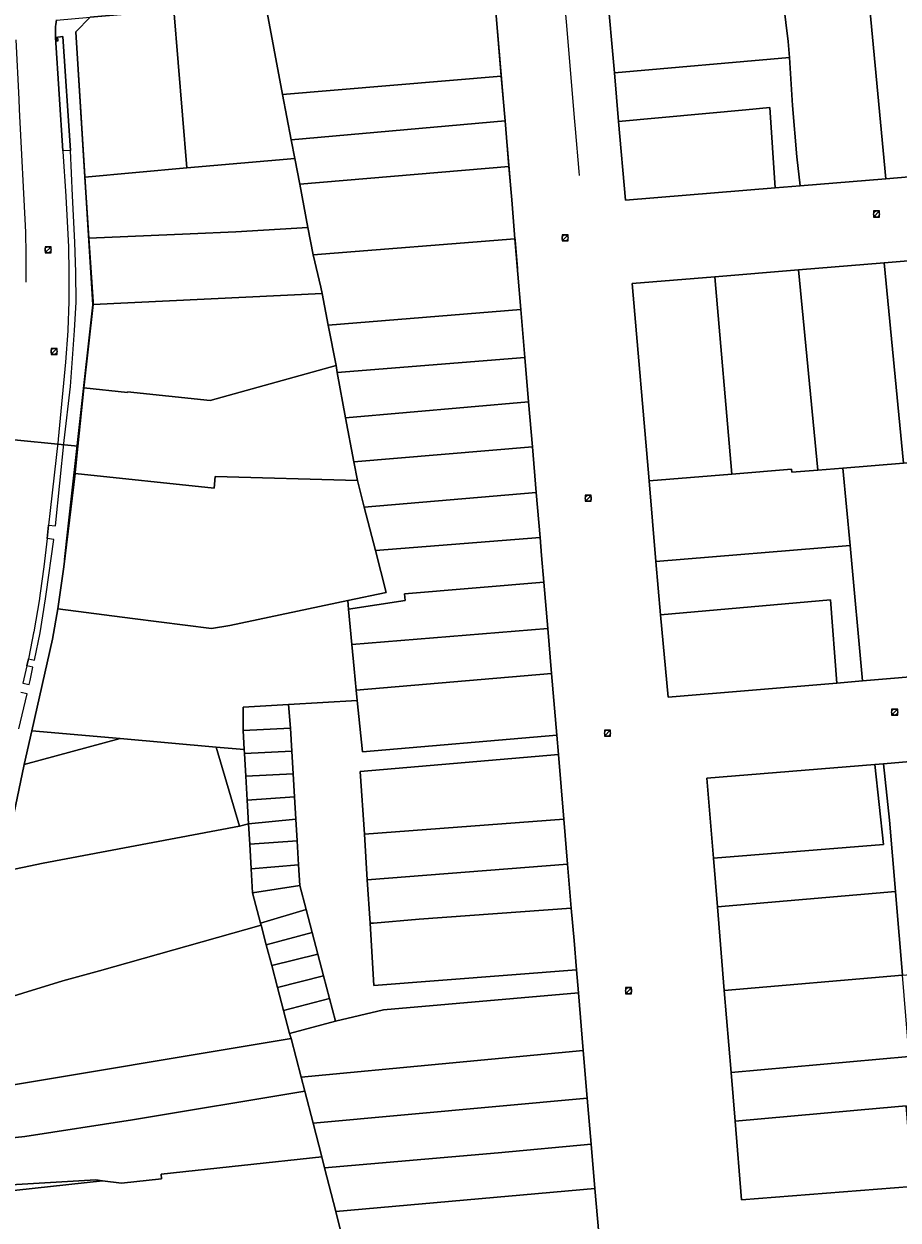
# Model space of a CAD drawing. Header units: metres. Extents: x 163628 to 167676, y 402708 to 405373.
# Tile 260 of 656: x 165937 to 166052, y 403782 to 403940. Entities that reach past the tile are written whole.
import ezdxf
from ezdxf.enums import TextEntityAlignment as Align

# ---------------------------------------------------------------- set-up
doc = ezdxf.new("R2010")
doc.units = ezdxf.units.M
doc.layers.get('0').update_dxf_attribs({"lineweight": 25})
for name, color, linetype, lineweight in [('X-CA190022.004-UO-BGT_Ondergrond$0$GE_314_WGDRijbaanLokaleweg_Vlak_GEM', 253, 'Continuous', 9), ('X-CA190022.004-UO-BGT_Ondergrond$0$GE_317_WGDVoetpad_Vlak_GEM', 253, 'Continuous', 9), ('X-CA190022.004-UO-BGT_Ondergrond$0$GE_366_OWGBerm_groenvoorziening_Vlak_GEM', 253, 'Continuous', 9), ('X-CA190022.004-UO-BGT_Ondergrond$0$GE_401_OTDErf_Vlak_GEM', 253, 'Continuous', 9), ('X-CA190022.004-UO-BGT_Ondergrond$0$GE_886_PutKolk_Punt_GEM', 253, 'Continuous', 9), ('X-CA190022.004-UO-KAD_Percelen$0$B-WE-KG-GRENS_PERCEEL-GV', 150, 'Continuous', 9), ('X-CA190022.004-UO-WHM_Riolering gemeente_NLCS$0$B-WE-RI-PUT-S', 214, 'Continuous', 15)]:
    doc.layers.add(name, color=color, linetype=linetype, lineweight=lineweight)
doc.styles.add('X-CA190022.004-UO-BGT_Ondergrond$0$NLCS-ISO', font='NLCS-ISO.ttf')

# ---------------------------------------------------------------- blocks, each defined once
blk = doc.blocks.new('X-CA190022.004-UO-BGT_Ondergrond$0$SRI-KOLK-SO')
at = {"color": 0, "linetype": 'ByBlock', "lineweight": 18}
blk.add_lwpolyline([(-1.125, -1.125), (1.125, -1.125), (1.125, 1.125), (-1.125, 1.125)], close=True, dxfattribs=at)
at = {"color": 0, "linetype": 'ByBlock', "lineweight": 18, "style": 'X-CA190022.004-UO-BGT_Ondergrond$0$NLCS-ISO'}
blk.add_text('k', height=1.5, dxfattribs=at).set_placement((0, 0), align=Align.MIDDLE_CENTER)
blk = doc.blocks.new('X-CA190022.004-UO-BGT_Ondergrond$0$IMGEOKolk')
at = {"xscale": 5, "yscale": 5, "zscale": 5}
blk.add_blockref('X-CA190022.004-UO-BGT_Ondergrond$0$SRI-KOLK-SO', (0, 0), dxfattribs=at)
blk = doc.blocks.new('X-CA190022.004-UO-WHM_Riolering gemeente_NLCS$0$B-SRI-PUT_BETON-SO')
blk.add_line((-1.41, -1.41), (1.41, 1.41))
at = {"lineweight": -3, "flags": 128}
blk.add_lwpolyline([(2, -2), (2, 2), (-2, 2), (-2, -2)], close=True, dxfattribs=at)
at = {"lineweight": -3}
blk.add_circle((0, 0), 2, dxfattribs=at)

msp = doc.modelspace()

# ---------------------------------------------------------------- linework, layer by layer
at = {"layer": 'X-CA190022.004-UO-BGT_Ondergrond$0$GE_314_WGDRijbaanLokaleweg_Vlak_GEM', "flags": 128}
for points in [[(166004.648, 403983.784), (166006.129, 403967.219), (166007.794, 403947.587), (166008.388, 403940.602), (166009.511, 403927.389), (166009.594, 403926.417), (166010.071, 403920.806), (166010.119, 403920.242)], [(165940.87, 403939.667), (165940.871, 403938.504), (165941.826, 403923.518), (165941.831, 403923.434), (165942.207, 403917.534), (165942.211, 403917.469), (165942.42, 403914.186), (165942.573, 403910.806), (165942.64, 403907.423), (165942.611, 403903.571), (165942.473, 403899.78), (165942.471, 403899.721), (165942.195, 403895.58), (165941.214, 403885.376), (165941.204, 403885.284), (165940.689, 403880.625), (165940.164, 403875.926), (165939.95, 403874.01), (165939.75, 403872.221), (165939.331, 403868.471), (165938.841, 403864.993), (165938.753, 403864.364), (165938.737, 403864.251), (165937.987, 403859.897), (165937.964, 403859.762), (165937.319, 403856.548), (165937.266, 403856.317), (165937.06, 403855.409), (165936.534, 403853.098)], [(165936.965, 403906.143), (165936.963, 403909.865), (165936.92, 403912.765), (165936.104, 403929.014), (165936.037, 403930.362), (165935.662, 403938.22)]]:
    msp.add_lwpolyline(points, dxfattribs=at)
at = {"layer": 'X-CA190022.004-UO-BGT_Ondergrond$0$GE_314_WGDRijbaanLokaleweg_Vlak_GEM'}
msp.add_arc((165946.504, 403939.607), 5.635, 167.41757, 179.385, dxfattribs=at)
at = {"layer": 'X-CA190022.004-UO-BGT_Ondergrond$0$GE_317_WGDVoetpad_Vlak_GEM', "flags": 128}
for points in [[(165941.005, 403940.834), (165945.46, 403941.22), (165943.54, 403939.28), (165945.8, 403903.13), (165942.509, 403873.486), (165942.06, 403869.446)], [(165936.534, 403853.098), (165937.374, 403852.909), (165937.504, 403853.468), (165937.879, 403855.235), (165937.06, 403855.409), (165937.266, 403856.317), (165938.071, 403856.145), (165938.836, 403859.751), (165939.543, 403864.253), (165939.631, 403864.883), (165940.641, 403872.124), (165939.75, 403872.221), (165939.95, 403874.01), (165940.874, 403873.91), (165942.016, 403885.194), (165942.824, 403892.353), (165943.371, 403899.747), (165943.597, 403903.511), (165943.544, 403907.426), (165943.437, 403911.43), (165943.087, 403917.59), (165942.834, 403923.582), (165941.842, 403938.649), (165940.871, 403938.504), (165940.87, 403939.667)], [(165936.007, 403847.042), (165937.092, 403851.698), (165936.258, 403851.885)]]:
    msp.add_lwpolyline(points, dxfattribs=at)
at = {"layer": 'X-CA190022.004-UO-BGT_Ondergrond$0$GE_317_WGDVoetpad_Vlak_GEM', "extrusion": (0, 0, -1)}
msp.add_arc((-165946.504, 403939.607), 5.635, 0.615, 12.58243, dxfattribs=at)
at = {"layer": 'X-CA190022.004-UO-BGT_Ondergrond$0$GE_366_OWGBerm_groenvoorziening_Vlak_GEM', "flags": 128}
msp.add_lwpolyline([(165941.842, 403938.649), (165942.834, 403923.582), (165941.826, 403923.518), (165940.871, 403938.504), (165941.842, 403938.649)], dxfattribs=at)
at = {"layer": 'X-CA190022.004-UO-BGT_Ondergrond$0$GE_401_OTDErf_Vlak_GEM', "flags": 128}
msp.add_lwpolyline([(165942.06, 403869.446), (165942.509, 403873.486), (165945.8, 403903.13), (165943.54, 403939.28), (165945.46, 403941.22), (165998.77, 403945.84), (165999.1, 403941.918), (166001.248, 403916.406), (166001.592, 403912.321), (166001.642, 403911.723), (166001.96, 403907.949)], dxfattribs=at)
at = {"layer": 'X-CA190022.004-UO-KAD_Percelen$0$B-WE-KG-GRENS_PERCEEL-GV', "flags": 128}
for points in [[(166014.396, 403945.134), (166012.071, 403969.535), (166023.178, 403970.428), (166034.237, 403971.316), (166045.337, 403972.208), (166056.382, 403973.096), (166080.115, 403975.003), (166081.22, 403961.582), (166082.006, 403952.029), (166082.763, 403942.831), (166084.427, 403922.625), (166073.927, 403921.756), (166062.029, 403920.77), (166050.703, 403919.832), (166039.369, 403918.893), (166036.058, 403918.619), (166016.244, 403916.978), (166015.338, 403927.413), (166014.78, 403933.839), (166013.804, 403945.074)], [(166037.926, 403935.878), (166037.79, 403938), (166036.896, 403945.224), (166036.752, 403946.988), (166036.423, 403946.96), (166025.224, 403946.032), (166024.16, 403945.8), (166019.17, 403945.38), (166014.396, 403945.134), (166013.804, 403945.074), (166014.78, 403933.839)], [(166060.223, 403940.902), (166059.112, 403940.807), (166058.671, 403946.939), (166048.238, 403946.117), (166050.703, 403919.832), (166062.029, 403920.77)], [(165968.582, 403943.225), (165970.904, 403930.98), (165999.819, 403933.388), (165998.777, 403945.766)], [(166037.926, 403935.878), (166038.344, 403929.501), (166038.937, 403922.717), (166039.369, 403918.893), (166050.703, 403919.832), (166048.238, 403946.117), (166047.548, 403946.063), (166036.896, 403945.224), (166037.79, 403938)], [(165968.582, 403943.225), (165956.521, 403942.18), (165958.223, 403921.255), (165972.506, 403922.531), (165972.044, 403924.967), (165970.904, 403930.98)], [(165956.521, 403942.18), (165945.46, 403941.22), (165943.54, 403939.28), (165944.741, 403920.052), (165958.223, 403921.255)], [(166039.369, 403918.893), (166038.937, 403922.717), (166038.344, 403929.501), (166037.926, 403935.878), (166014.78, 403933.839), (166015.338, 403927.413), (166032.171, 403928.961), (166035.348, 403929.239), (166036.058, 403918.619)], [(165999.819, 403933.388), (165970.904, 403930.98), (165972.044, 403924.967), (166000.317, 403927.479)], [(166015.338, 403927.413), (166016.244, 403916.978), (166036.058, 403918.619), (166035.348, 403929.239), (166032.171, 403928.961)], [(166000.824, 403921.453), (166000.317, 403927.479), (165972.044, 403924.967), (165972.506, 403922.531), (165973.156, 403919.105)], [(165945.246, 403911.971), (165958.665, 403912.544), (165964.7, 403912.828), (165974.241, 403913.385), (165973.156, 403919.105), (165972.506, 403922.531), (165958.223, 403921.255), (165944.741, 403920.052)], [(165974.925, 403909.778), (166001.63, 403911.877), (166001.197, 403917.052), (166000.824, 403921.453), (165973.156, 403919.105), (165974.241, 403913.385)], [(165945.862, 403903.566), (165945.821, 403903.178), (165976.116, 403904.666), (165975.96, 403905.494), (165974.925, 403909.778), (165974.241, 403913.385), (165964.7, 403912.828), (165958.665, 403912.544), (165945.246, 403911.971)], [(165976.909, 403900.468), (166002.418, 403902.514), (166001.63, 403911.877), (165974.925, 403909.778), (165975.96, 403905.494), (165976.116, 403904.666)], [(166019.362, 403879.885), (166017.123, 403905.952), (166028.085, 403906.856), (166039.139, 403907.767), (166050.475, 403908.702), (166062.151, 403909.665), (166085.453, 403911.586), (166086.76, 403896.57), (166087.601, 403886.899), (166088.463, 403877), (166090.146, 403857.401), (166090.182, 403856.978), (166079.071, 403856.03), (166067.961, 403855.101), (166057.607, 403854.235), (166047.6, 403853.399), (166044.195, 403853.114), (166021.89, 403851.25), (166020.886, 403862.146), (166020.28, 403869.201)], [(166050.475, 403908.702), (166039.139, 403907.767), (166041.678, 403881.296), (166045.002, 403881.559), (166053.034, 403882.194)], [(166063.52, 403894.494), (166062.151, 403909.665), (166050.475, 403908.702), (166053.034, 403882.194), (166055.265, 403882.371), (166062.853, 403882.971), (166064.548, 403883.105), (166064.382, 403884.942)], [(166030.321, 403880.761), (166028.085, 403906.856), (166017.123, 403905.952), (166019.362, 403879.885)], [(166041.678, 403881.296), (166039.139, 403907.767), (166028.085, 403906.856), (166030.321, 403880.761), (166038.208, 403881.391), (166038.27, 403881.026)], [(165945.821, 403903.178), (165944.596, 403892.192), (165950.363, 403891.572), (165950.368, 403891.622), (165961.317, 403890.504), (165978.003, 403895.126), (165976.909, 403900.468), (165976.116, 403904.666)], [(165978.003, 403895.126), (165978.095, 403894.191), (166002.949, 403896.205), (166002.418, 403902.514), (165976.909, 403900.468)], [(165979.224, 403888.221), (166003.444, 403890.324), (166002.949, 403896.205), (165978.095, 403894.191)], [(165943.828, 403884.449), (165943.455, 403880.939), (165943.443, 403880.84), (165961.83, 403878.877), (165961.995, 403880.437), (165980.791, 403879.929), (165980.325, 403882.393), (165979.224, 403888.221), (165978.095, 403894.191), (165978.003, 403895.126), (165961.317, 403890.504), (165950.368, 403891.622), (165950.363, 403891.572), (165944.596, 403892.192)], [(165980.325, 403882.393), (166003.945, 403884.374), (166003.444, 403890.324), (165979.224, 403888.221)], [(165980.791, 403879.929), (165981.702, 403876.399), (166004.455, 403878.323), (166003.945, 403884.374), (165980.325, 403882.393)], [(166045.949, 403871.292), (166045.002, 403881.559), (166041.678, 403881.296), (166038.27, 403881.026), (166038.208, 403881.391), (166030.321, 403880.761), (166019.362, 403879.885), (166020.28, 403869.201)], [(166057.607, 403854.235), (166055.265, 403882.371), (166053.034, 403882.194), (166045.002, 403881.559), (166045.949, 403871.292), (166047.6, 403853.399)], [(165980.791, 403879.929), (165961.995, 403880.437), (165961.83, 403878.877), (165943.443, 403880.84), (165941.954, 403868.501), (165941.17, 403862.924), (165951.036, 403861.635), (165961.473, 403860.318), (165963.924, 403860.719), (165979.514, 403864.032), (165984.614, 403865.116), (165983.183, 403870.659), (165981.702, 403876.399)], [(165983.183, 403870.659), (166004.956, 403872.364), (166004.455, 403878.323), (165981.702, 403876.399)], [(166005.455, 403866.445), (166005.153, 403869.99), (166004.956, 403872.364), (165983.183, 403870.659), (165984.614, 403865.116), (165979.514, 403864.032), (165979.621, 403862.904), (165987.124, 403864.039), (165987.001, 403864.939)], [(166047.6, 403853.399), (166045.949, 403871.292), (166020.28, 403869.201), (166020.886, 403862.146), (166043.377, 403864.14), (166044.195, 403853.114)], [(165979.621, 403862.904), (165980.065, 403858.199), (166005.968, 403860.342), (166005.455, 403866.445), (165987.001, 403864.939), (165987.124, 403864.039)], [(166044.195, 403853.114), (166043.377, 403864.14), (166020.886, 403862.146), (166021.89, 403851.25)], [(165965.834, 403844.328), (165965.691, 403846.836), (165965.688, 403849.914), (165971.677, 403850.276), (165980.761, 403850.826), (165980.635, 403852.164), (165980.367, 403855.005), (165980.065, 403858.199), (165979.621, 403862.904), (165979.514, 403864.032), (165963.924, 403860.719), (165961.473, 403860.318), (165951.036, 403861.635), (165941.17, 403862.924), (165940.459, 403858.919), (165937.724, 403846.798), (165949.409, 403845.763), (165962.102, 403844.638)], [(165980.635, 403852.164), (166006.469, 403854.392), (166005.968, 403860.342), (165980.065, 403858.199), (165980.367, 403855.005)], [(165980.761, 403850.826), (165981.462, 403843.998), (166007.156, 403846.239), (166006.469, 403854.392), (165980.635, 403852.164)], [(165965.691, 403846.836), (165971.958, 403847.151), (165971.677, 403850.276), (165965.688, 403849.914)], [(165981.148, 403841.411), (166007.371, 403843.67), (166007.156, 403846.239), (165981.462, 403843.998), (165980.761, 403850.826), (165971.677, 403850.276), (165971.958, 403847.151), (165972.134, 403844.123), (165972.31, 403841.088), (165972.486, 403838.047), (165972.656, 403835.118), (165972.824, 403832.234), (165973.007, 403829.078), (165973.165, 403826.344), (165974.005, 403823.139), (165974.803, 403820.096), (165975.547, 403817.255), (165976.304, 403814.368), (165977.091, 403811.366), (165977.878, 403808.363), (165984.254, 403809.896), (166010.025, 403812.149), (166009.771, 403815.169), (165982.985, 403813.12), (165982.466, 403821.335), (165982.104, 403827.082), (165981.722, 403833.132)], [(165936.716, 403842.33), (165949.409, 403845.763), (165937.724, 403846.798)], [(165965.834, 403844.328), (165965.868, 403843.784), (165972.134, 403844.123), (165971.958, 403847.151), (165965.691, 403846.836)], [(165962.102, 403844.638), (165949.409, 403845.763), (165936.716, 403842.33), (165933.748, 403828.127), (165939.233, 403829.306), (165965.197, 403834.198)], [(165965.197, 403834.198), (165966.407, 403834.493), (165966.224, 403837.635), (165966.042, 403840.78), (165965.868, 403843.784), (165965.834, 403844.328), (165962.102, 403844.638)], [(165965.868, 403843.784), (165966.042, 403840.78), (165972.31, 403841.088), (165972.134, 403844.123)], [(165981.722, 403833.132), (166008.092, 403835.116), (166007.371, 403843.67), (165981.148, 403841.411)], [(166027.88, 403829.94), (166050.363, 403831.747), (166049.247, 403842.349), (166027.01, 403840.52)], [(166051.97, 403825.558), (166051.17, 403834.99), (166050.4, 403842.448), (166049.247, 403842.349), (166050.363, 403831.747), (166027.88, 403829.94), (166028.41, 403823.488)], [(166059.946, 403843.271), (166050.4, 403842.448), (166051.17, 403834.99), (166051.97, 403825.558), (166052.02, 403824.97), (166052.897, 403814.463), (166062.043, 403815.242), (166060.117, 403839.179), (166060.306, 403839.234)], [(165972.486, 403838.047), (165972.31, 403841.088), (165966.042, 403840.78), (165966.224, 403837.635)], [(165972.656, 403835.118), (165972.486, 403838.047), (165966.224, 403837.635), (165966.407, 403834.493)], [(165965.197, 403834.198), (165939.233, 403829.306), (165933.748, 403828.127), (165933.044, 403823.504), (165931.186, 403810.449), (165941.84, 403813.71), (165946.66, 403815.04), (165968.053, 403821.086), (165967.979, 403821.37), (165966.937, 403825.344), (165966.751, 403828.55), (165966.564, 403831.784), (165966.407, 403834.493)], [(165972.824, 403832.234), (165972.656, 403835.118), (165966.407, 403834.493), (165966.564, 403831.784)], [(165982.104, 403827.082), (166008.594, 403829.155), (166008.092, 403835.116), (165981.722, 403833.132)], [(165973.007, 403829.078), (165972.824, 403832.234), (165966.564, 403831.784), (165966.751, 403828.55)], [(165973.165, 403826.344), (165973.007, 403829.078), (165966.751, 403828.55), (165966.937, 403825.344)], [(165982.104, 403827.082), (165982.466, 403821.335), (165982.913, 403821.345), (165988.976, 403821.856), (166009.084, 403823.331), (166008.594, 403829.155)], [(165974.005, 403823.139), (165973.165, 403826.344), (165966.937, 403825.344), (165967.979, 403821.37)], [(166052.897, 403814.463), (166052.02, 403824.97), (166051.97, 403825.558), (166028.41, 403823.488), (166029.318, 403812.456)], [(165974.803, 403820.096), (165974.005, 403823.139), (165967.979, 403821.37), (165968.053, 403821.086), (165968.734, 403818.487)], [(165982.466, 403821.335), (165982.985, 403813.12), (166009.771, 403815.169), (166009.449, 403819.039), (166009.084, 403823.331), (165988.976, 403821.856), (165982.913, 403821.345)], [(165971.805, 403806.771), (165971.015, 403809.785), (165970.22, 403812.817), (165969.455, 403815.737), (165968.734, 403818.487), (165968.053, 403821.086), (165946.66, 403815.04), (165941.84, 403813.71), (165931.186, 403810.449), (165930.657, 403806.731), (165929.984, 403799.077), (165972.034, 403806.091)], [(165975.547, 403817.255), (165974.803, 403820.096), (165968.734, 403818.487), (165969.455, 403815.737)], [(165976.304, 403814.368), (165975.547, 403817.255), (165969.455, 403815.737), (165970.22, 403812.817)], [(165977.091, 403811.366), (165976.304, 403814.368), (165970.22, 403812.817), (165971.015, 403809.785)], [(166053.795, 403803.718), (166052.897, 403814.463), (166029.318, 403812.456), (166030.213, 403801.581)], [(166010.671, 403804.484), (166010.025, 403812.149), (165984.254, 403809.896), (165977.878, 403808.363), (165971.805, 403806.771), (165972.034, 403806.091), (165973.36, 403800.972)], [(165977.878, 403808.363), (165977.091, 403811.366), (165971.015, 403809.785), (165971.805, 403806.771)], [(165973.36, 403800.972), (165972.034, 403806.091), (165929.984, 403799.077), (165929.365, 403792.346), (165936.798, 403793.128), (165951.029, 403795.334), (165973.842, 403799.112)], [(165973.36, 403800.972), (165973.842, 403799.112), (165974.937, 403794.882), (166011.2, 403798.2), (166010.671, 403804.484)], [(166030.213, 403801.581), (166030.742, 403795.152), (166049.88, 403796.89), (166053.37, 403797.18), (166053.86, 403791.2), (166054.063, 403786.523), (166055.294, 403786.621), (166054.21, 403797.59), (166053.8, 403802.57), (166053.795, 403803.718)], [(165954.866, 403787.515), (165954.856, 403788.131), (165976.085, 403790.451), (165974.937, 403794.882), (165973.842, 403799.112), (165951.029, 403795.334), (165936.798, 403793.128), (165929.365, 403792.346), (165928.893, 403786.379), (165946.213, 403787.388), (165947.065, 403787.28), (165949.59, 403786.96)], [(165976.085, 403790.451), (165976.457, 403788.984), (165999.39, 403790.958), (166011.713, 403792.095), (166011.2, 403798.2), (165974.937, 403794.882)], [(166054.063, 403786.523), (166053.86, 403791.2), (166053.37, 403797.18), (166049.88, 403796.89), (166030.742, 403795.152), (166031.6, 403784.73)], [(165977.923, 403783.197), (166012.205, 403786.248), (166011.713, 403792.095), (165999.39, 403790.958), (165976.457, 403788.984)], [(165954.856, 403788.131), (165954.866, 403787.515), (165949.59, 403786.96), (165947.065, 403787.28), (165928.806, 403785.285), (165928.531, 403781.272), (165929.371, 403774.988), (165978.649, 403780.331), (165977.923, 403783.197), (165976.457, 403788.984), (165976.085, 403790.451)], [(165928.893, 403786.379), (165928.806, 403785.285), (165947.065, 403787.28), (165946.213, 403787.388)], [(165978.649, 403780.331), (165979.431, 403777.337), (166012.708, 403780.285), (166012.205, 403786.248), (165977.923, 403783.197)]]:
    msp.add_lwpolyline(points, close=True, dxfattribs=at)
for points in [[(165998.777, 403945.766), (165999.819, 403933.388), (166000.317, 403927.479), (166000.824, 403921.453), (166001.197, 403917.052), (166001.63, 403911.877), (166002.418, 403902.514), (166002.949, 403896.205), (166003.444, 403890.324), (166003.945, 403884.374), (166004.455, 403878.323), (166004.956, 403872.364), (166005.153, 403869.99), (166005.455, 403866.445), (166005.968, 403860.342), (166006.469, 403854.392), (166007.156, 403846.239), (166007.371, 403843.67), (166008.092, 403835.116), (166008.594, 403829.155), (166009.084, 403823.331), (166009.449, 403819.039), (166009.771, 403815.169), (166010.025, 403812.149), (166010.671, 403804.484), (166011.2, 403798.2), (166011.713, 403792.095), (166012.205, 403786.248), (166012.708, 403780.285)], [(165933.161, 403885.526), (165943.828, 403884.449), (165944.596, 403892.192), (165945.821, 403903.178), (165945.862, 403903.566), (165945.246, 403911.971), (165944.741, 403920.052), (165943.54, 403939.28), (165945.46, 403941.22)], [(165933.748, 403828.127), (165936.716, 403842.33), (165937.724, 403846.798), (165940.459, 403858.919), (165941.17, 403862.924), (165941.954, 403868.501), (165943.443, 403880.84), (165943.455, 403880.939), (165943.828, 403884.449), (165933.161, 403885.526)], [(166054.063, 403786.523), (166031.6, 403784.73), (166030.742, 403795.152), (166030.213, 403801.581), (166029.318, 403812.456), (166028.41, 403823.488), (166027.88, 403829.94), (166027.01, 403840.52), (166049.247, 403842.349), (166050.4, 403842.448), (166059.946, 403843.271)]]:
    msp.add_lwpolyline(points, dxfattribs=at)

# ---------------------------------------------------------------- block references
at = {"layer": 'X-CA190022.004-UO-BGT_Ondergrond$0$GE_886_PutKolk_Punt_GEM', "xscale": 0.025, "yscale": 0.025, "zscale": 0.025}
msp.add_blockref('X-CA190022.004-UO-BGT_Ondergrond$0$IMGEOKolk', (165941.069, 403938.206), dxfattribs=at)
at = {"layer": 'X-CA190022.004-UO-WHM_Riolering gemeente_NLCS$0$B-WE-RI-PUT-S', "xscale": 0.2, "yscale": 0.2, "zscale": 0.2}
for p in [(166049.456, 403915.168), (166008.256, 403912), (165939.872, 403910.432), (165940.672, 403896.992), (166011.328, 403877.568), (166051.856, 403849.28), (166013.872, 403846.496), (166016.656, 403812.416)]:
    msp.add_blockref('X-CA190022.004-UO-WHM_Riolering gemeente_NLCS$0$B-SRI-PUT_BETON-SO', p, dxfattribs=at)

doc.saveas('drawing.dxf')
